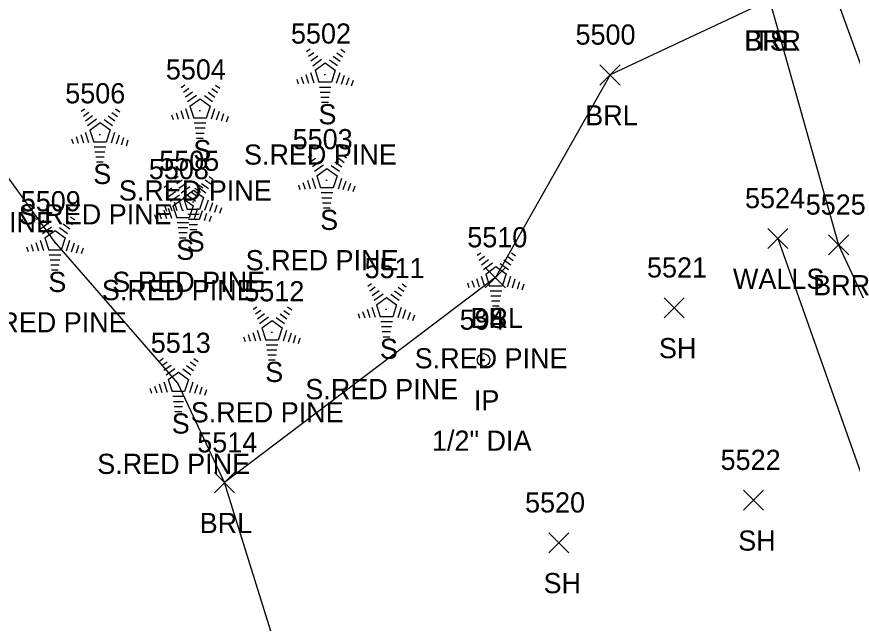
# Model space of a CAD drawing. Extents: x 1439173 to 1457902, y 641926 to 659889.
# Drawn here: x 1447129.2 to 1447212.1, y 650952.9 to 651013 of the extents above; entities that cross this region are included whole.
import ezdxf

# ---------------------------------------------------------------- set-up
doc = ezdxf.new("R2010")
doc.units = 0
for name, color, linetype in [('L_A', 7, 'Continuous'), ('L_C', 7, 'Continuous'), ('L_I', 7, 'Continuous'), ('L_TIC', 7, 'Continuous'), ('LABL', 7, 'Continuous'), ('LELB', 7, 'Continuous'), ('LSOGP', 7, 'Continuous'), ('LTC', 7, 'Continuous'), ('LWS', 7, 'Continuous'), ('M_A', 7, 'Continuous'), ('M_C', 7, 'Continuous'), ('M_I', 7, 'Continuous'), ('MPIR', 7, 'Continuous')]:
    doc.layers.add(name, color=color, linetype=linetype)

msp = doc.modelspace()

# ---------------------------------------------------------------- linework, layer by layer
at = {"layer": 'L_TIC'}
for points in [[(1447187.092, 651006.233), (1447189.092, 651008.233)], [(1447189.092, 651006.233), (1447187.092, 651008.233)], [(1447203.736, 650990.021), (1447205.736, 650992.021)], [(1447205.736, 650990.021), (1447203.736, 650992.021)], [(1447209.756, 650989.383), (1447211.756, 650991.383)], [(1447211.756, 650989.383), (1447209.756, 650991.383)], [(1447175.717, 650986.139), (1447177.717, 650988.139)], [(1447177.717, 650986.139), (1447175.717, 650988.139)], [(1447193.45, 650983.146), (1447195.45, 650985.146)], [(1447195.45, 650983.146), (1447193.45, 650985.146)], [(1447148.849, 650965.808), (1447150.849, 650967.808)], [(1447150.849, 650965.808), (1447148.849, 650967.808)], [(1447201.316, 650964.069), (1447203.316, 650966.069)], [(1447203.316, 650964.069), (1447201.316, 650966.069)], [(1447182.009, 650959.849), (1447184.009, 650961.849)], [(1447184.009, 650959.849), (1447182.009, 650961.849)]]:
    msp.add_lwpolyline(points, dxfattribs=at)
at = {"layer": 'LABL'}
for points in [[(1447203.89, 651014.64), (1447188.092, 651007.233), (1447176.717, 650987.139), (1447149.849, 650966.808)], [(1447203.89, 651014.64), (1447210.756, 650990.383), (1447224.234, 650961.406), (1447237.153, 650920.517)]]:
    msp.add_lwpolyline(points, dxfattribs=at)
at = {"layer": 'LELB'}
msp.add_lwpolyline([(1447205.315, 651029.233), (1447218.356, 650993.369), (1447230.699, 650961.528), (1447242.727, 650923.939)], dxfattribs=at)
at = {"layer": 'LSOGP'}
msp.add_lwpolyline([(1447196.587, 650778.576), (1447182.235, 650811.353), (1447171.756, 650831.219), (1447165.512, 650863.995), (1447157.749, 650891.743), (1447166.536, 650904.602), (1447161.301, 650927.796), (1447156.202, 650946.458), (1447149.847, 650966.814), (1447145.235, 650976.682), (1447132.998, 650990.72), (1447125.789, 651000.644), (1447089.061, 651017.025), (1447088.537, 651042.468), (1447085.507, 651047.258), (1447082.477, 651052.047), (1447079.595, 651060.295), (1447076.713, 651068.543), (1447073.241, 651077.36), (1447069.768, 651086.176)], dxfattribs=at)
at = {"layer": 'LTC'}
for p, q in [((1447157.983, 651009.546), (1447158.337, 651009.804)), ((1447158.192, 651009.081), (1447158.721, 651009.465)), ((1447158.402, 651008.615), (1447159.106, 651009.126)), ((1447160.639, 651009.09), (1447161.318, 651008.596)), ((1447161.01, 651009.438), (1447161.559, 651009.039)), ((1447161.381, 651009.787), (1447161.8, 651009.482)), ((1447158.611, 651008.149), (1447159.49, 651008.787)), ((1447158.836, 651007.694), (1447159.848, 651008.429)), ((1447159.848, 651008.429), (1447160.845, 651007.704)), ((1447160.268, 651008.742), (1447161.077, 651008.153)), ((1447158.381, 651007.475), (1447158.712, 651006.456)), ((1447158.836, 651007.694), (1447159.223, 651006.501)), ((1447160.845, 651007.704), (1447160.453, 651006.501)), ((1447161.282, 651007.433), (1447160.944, 651006.393)), ((1447157.015, 651006.825), (1447157.167, 651006.357)), ((1447157.471, 651007.042), (1447157.682, 651006.39)), ((1447157.926, 651007.259), (1447158.197, 651006.423)), ((1447161.727, 651007.182), (1447161.439, 651006.298)), ((1447162.171, 651006.932), (1447161.934, 651006.203)), ((1447162.616, 651006.682), (1447162.429, 651006.108)), ((1447145.575, 651005.986), (1447145.929, 651006.243)), ((1447145.784, 651005.52), (1447146.313, 651005.905)), ((1447148.602, 651005.878), (1447149.151, 651005.479)), ((1447148.973, 651006.226), (1447149.392, 651005.922)), ((1447160.453, 651006.501), (1447159.223, 651006.501)), ((1447160.415, 651006.001), (1447159.271, 651006.001)), ((1447145.994, 651005.055), (1447146.698, 651005.566)), ((1447146.203, 651004.589), (1447147.082, 651005.227)), ((1447147.86, 651005.181), (1447148.669, 651004.593)), ((1447148.231, 651005.53), (1447148.91, 651005.036)), ((1447160.331, 651005.501), (1447159.343, 651005.501)), ((1447160.248, 651005.001), (1447159.416, 651005.001)), ((1447146.428, 651004.134), (1447147.44, 651004.868)), ((1447146.428, 651004.134), (1447146.815, 651002.94)), ((1447147.44, 651004.868), (1447148.437, 651004.143)), ((1447148.437, 651004.143), (1447148.046, 651002.94)), ((1447160.164, 651004.501), (1447159.489, 651004.501)), ((1447135.652, 651003.623), (1447136.007, 651003.88)), ((1447135.862, 651003.157), (1447136.391, 651003.541)), ((1447138.679, 651003.515), (1447139.229, 651003.116)), ((1447139.051, 651003.863), (1447139.47, 651003.558)), ((1447144.607, 651003.265), (1447144.759, 651002.797)), ((1447145.063, 651003.482), (1447145.274, 651002.83)), ((1447145.518, 651003.698), (1447145.789, 651002.863)), ((1447145.973, 651003.915), (1447146.304, 651002.895)), ((1447148.874, 651003.873), (1447148.536, 651002.833)), ((1447149.319, 651003.622), (1447149.031, 651002.738)), ((1447149.763, 651003.372), (1447149.526, 651002.643)), ((1447136.072, 651002.691), (1447136.775, 651003.203)), ((1447136.281, 651002.226), (1447137.159, 651002.863)), ((1447136.506, 651001.771), (1447137.517, 651002.505)), ((1447137.517, 651002.505), (1447138.514, 651001.78)), ((1447137.937, 651002.818), (1447138.747, 651002.229)), ((1447138.309, 651003.166), (1447138.988, 651002.673)), ((1447148.046, 651002.94), (1447146.815, 651002.94)), ((1447148.007, 651002.44), (1447146.863, 651002.44)), ((1447150.208, 651003.122), (1447150.021, 651002.548)), ((1447136.506, 651001.771), (1447136.893, 651000.577)), ((1447138.514, 651001.78), (1447138.123, 651000.577)), ((1447147.923, 651001.94), (1447146.935, 651001.94)), ((1447134.685, 651000.902), (1447134.837, 651000.434)), ((1447135.14, 651001.118), (1447135.352, 651000.467)), ((1447135.596, 651001.335), (1447135.867, 651000.5)), ((1447136.051, 651001.551), (1447136.382, 651000.532)), ((1447138.952, 651001.509), (1447138.614, 651000.47)), ((1447139.397, 651001.259), (1447139.109, 651000.374)), ((1447139.841, 651001.009), (1447139.604, 651000.279)), ((1447140.285, 651000.758), (1447140.099, 651000.184)), ((1447147.84, 651001.44), (1447147.008, 651001.44)), ((1447147.756, 651000.94), (1447147.081, 651000.94)), ((1447138.123, 651000.577), (1447136.893, 651000.577)), ((1447138.085, 651000.077), (1447136.94, 651000.077)), ((1447138.001, 650999.577), (1447137.013, 650999.577)), ((1447158.152, 650999.073), (1447158.506, 650999.331)), ((1447161.55, 650999.314), (1447161.969, 650999.009)), ((1447137.917, 650999.077), (1447137.086, 650999.077)), ((1447137.834, 650998.577), (1447137.159, 650998.577)), ((1447158.361, 650998.608), (1447158.89, 650998.992)), ((1447158.571, 650998.142), (1447159.275, 650998.653)), ((1447158.78, 650997.676), (1447159.659, 650998.314)), ((1447160.437, 650998.269), (1447161.246, 650997.68)), ((1447160.808, 650998.617), (1447161.487, 650998.123)), ((1447161.179, 650998.965), (1447161.728, 650998.566)), ((1447159.005, 650997.221), (1447160.017, 650997.956)), ((1447160.017, 650997.956), (1447161.014, 650997.231)), ((1447144.921, 650996.929), (1447145.276, 650997.186)), ((1447145.131, 650996.463), (1447145.66, 650996.847)), ((1447147.948, 650996.821), (1447148.498, 650996.422)), ((1447148.32, 650997.169), (1447148.739, 650996.865)), ((1447158.095, 650996.786), (1447158.366, 650995.95)), ((1447158.55, 650997.002), (1447158.881, 650995.983)), ((1447159.005, 650997.221), (1447159.392, 650996.028)), ((1447161.014, 650997.231), (1447160.623, 650996.028)), ((1447161.451, 650996.96), (1447161.113, 650995.92)), ((1447161.896, 650996.709), (1447161.608, 650995.825)), ((1447143.887, 650996.11), (1447144.241, 650996.367)), ((1447144.096, 650995.644), (1447144.625, 650996.028)), ((1447145.34, 650995.997), (1447146.044, 650996.509)), ((1447145.55, 650995.532), (1447146.428, 650996.17)), ((1447145.775, 650995.077), (1447146.786, 650995.811)), ((1447146.786, 650995.811), (1447147.783, 650995.086)), ((1447146.914, 650996.002), (1447147.463, 650995.602)), ((1447147.206, 650996.124), (1447148.016, 650995.535)), ((1447147.285, 650996.35), (1447147.704, 650996.045)), ((1447147.577, 650996.472), (1447148.257, 650995.979)), ((1447157.184, 650996.352), (1447157.336, 650995.884)), ((1447157.64, 650996.569), (1447157.851, 650995.917)), ((1447160.623, 650996.028), (1447159.392, 650996.028)), ((1447162.34, 650996.459), (1447162.103, 650995.73)), ((1447162.785, 650996.209), (1447162.598, 650995.635)), ((1447144.306, 650995.178), (1447145.009, 650995.69)), ((1447144.515, 650994.712), (1447145.394, 650995.35)), ((1447144.74, 650994.257), (1447145.751, 650994.992)), ((1447145.751, 650994.992), (1447146.749, 650994.267)), ((1447145.775, 650995.077), (1447146.162, 650993.883)), ((1447146.171, 650995.305), (1447146.981, 650994.716)), ((1447146.543, 650995.653), (1447147.222, 650995.16)), ((1447147.783, 650995.086), (1447147.392, 650993.883)), ((1447160.584, 650995.528), (1447159.44, 650995.528)), ((1447160.5, 650995.028), (1447159.512, 650995.028)), ((1447143.954, 650994.208), (1447144.106, 650993.74)), ((1447144.409, 650994.425), (1447144.621, 650993.773)), ((1447144.74, 650994.257), (1447145.127, 650993.064)), ((1447144.865, 650994.641), (1447145.136, 650993.806)), ((1447145.32, 650994.857), (1447145.651, 650993.838)), ((1447146.749, 650994.267), (1447146.357, 650993.064)), ((1447148.221, 650994.815), (1447147.883, 650993.776)), ((1447148.665, 650994.565), (1447148.378, 650993.68)), ((1447149.11, 650994.315), (1447148.873, 650993.585)), ((1447160.417, 650994.528), (1447159.585, 650994.528)), ((1447142.919, 650993.389), (1447143.071, 650992.921)), ((1447143.374, 650993.605), (1447143.586, 650992.954)), ((1447143.83, 650993.822), (1447144.101, 650992.987)), ((1447144.285, 650994.038), (1447144.616, 650993.019)), ((1447147.392, 650993.883), (1447146.162, 650993.883)), ((1447147.354, 650993.383), (1447146.209, 650993.383)), ((1447147.186, 650993.996), (1447146.848, 650992.957)), ((1447147.631, 650993.746), (1447147.343, 650992.861)), ((1447148.075, 650993.496), (1447147.838, 650992.766)), ((1447149.554, 650994.065), (1447149.367, 650993.49)), ((1447160.333, 650994.028), (1447159.658, 650994.028)), ((1447131.192, 650992.919), (1447131.546, 650993.177)), ((1447131.401, 650992.454), (1447131.931, 650992.838)), ((1447131.611, 650991.988), (1447132.315, 650992.499)), ((1447134.219, 650992.811), (1447134.768, 650992.412)), ((1447134.59, 650993.159), (1447135.009, 650992.855)), ((1447146.357, 650993.064), (1447145.127, 650993.064)), ((1447146.319, 650992.564), (1447145.174, 650992.564)), ((1447147.27, 650992.883), (1447146.282, 650992.883)), ((1447148.519, 650993.245), (1447148.333, 650992.671)), ((1447131.821, 650991.522), (1447132.699, 650992.16)), ((1447132.045, 650991.067), (1447133.057, 650991.802)), ((1447133.057, 650991.802), (1447134.054, 650991.077)), ((1447133.477, 650992.114), (1447134.286, 650991.526)), ((1447133.848, 650992.463), (1447134.527, 650991.969)), ((1447146.235, 650992.064), (1447145.247, 650992.064)), ((1447147.186, 650992.383), (1447146.355, 650992.383)), ((1447147.102, 650991.883), (1447146.427, 650991.883)), ((1447131.591, 650990.848), (1447131.921, 650989.829)), ((1447132.045, 650991.067), (1447132.432, 650989.874)), ((1447134.054, 650991.077), (1447133.663, 650989.874)), ((1447146.151, 650991.564), (1447145.32, 650991.564)), ((1447146.068, 650991.064), (1447145.393, 650991.064)), ((1447130.224, 650990.198), (1447130.376, 650989.73)), ((1447130.68, 650990.415), (1447130.891, 650989.763)), ((1447131.135, 650990.632), (1447131.406, 650989.796)), ((1447134.491, 650990.806), (1447134.153, 650989.766)), ((1447134.936, 650990.555), (1447134.648, 650989.671)), ((1447135.381, 650990.305), (1447135.143, 650989.576)), ((1447135.825, 650990.055), (1447135.638, 650989.481)), ((1447133.663, 650989.874), (1447132.432, 650989.874)), ((1447133.624, 650989.374), (1447132.48, 650989.374)), ((1447174.912, 650989.347), (1447175.266, 650989.605)), ((1447175.121, 650988.882), (1447175.651, 650989.266)), ((1447177.939, 650989.24), (1447178.489, 650988.84)), ((1447178.31, 650989.588), (1447178.729, 650989.283)), ((1447133.541, 650988.874), (1447132.552, 650988.874)), ((1447133.457, 650988.374), (1447132.625, 650988.374)), ((1447175.331, 650988.416), (1447176.035, 650988.927)), ((1447175.541, 650987.95), (1447176.419, 650988.588)), ((1447177.197, 650988.543), (1447178.006, 650987.954)), ((1447177.568, 650988.891), (1447178.247, 650988.397)), ((1447133.373, 650987.874), (1447132.698, 650987.874)), ((1447175.765, 650987.495), (1447176.777, 650988.23)), ((1447175.765, 650987.495), (1447176.152, 650986.302)), ((1447176.777, 650988.23), (1447177.774, 650987.505)), ((1447177.774, 650987.505), (1447177.383, 650986.302)), ((1447174.4, 650986.843), (1447174.611, 650986.192)), ((1447174.855, 650987.06), (1447175.126, 650986.225)), ((1447175.311, 650987.276), (1447175.641, 650986.257)), ((1447178.211, 650987.234), (1447177.874, 650986.195)), ((1447178.656, 650986.984), (1447178.369, 650986.099)), ((1447179.101, 650986.734), (1447178.864, 650986.004)), ((1447164.068, 650986.291), (1447164.423, 650986.549)), ((1447164.278, 650985.826), (1447164.807, 650986.21)), ((1447164.488, 650985.36), (1447165.191, 650985.871)), ((1447167.095, 650986.183), (1447167.645, 650985.784)), ((1447167.467, 650986.532), (1447167.886, 650986.227)), ((1447173.944, 650986.627), (1447174.096, 650986.159)), ((1447177.383, 650986.302), (1447176.152, 650986.302)), ((1447179.545, 650986.483), (1447179.358, 650985.909)), ((1447164.697, 650984.894), (1447165.575, 650985.532)), ((1447164.922, 650984.439), (1447165.933, 650985.174)), ((1447165.933, 650985.174), (1447166.93, 650984.449)), ((1447166.353, 650985.487), (1447167.163, 650984.898)), ((1447166.725, 650985.835), (1447167.404, 650985.341)), ((1447177.344, 650985.802), (1447176.2, 650985.802)), ((1447177.261, 650985.302), (1447176.272, 650985.302)), ((1447152.71, 650983.996), (1447153.064, 650984.253)), ((1447156.108, 650984.236), (1447156.527, 650983.931)), ((1447164.467, 650984.22), (1447164.798, 650983.201)), ((1447164.922, 650984.439), (1447165.309, 650983.246)), ((1447166.93, 650984.449), (1447166.539, 650983.246)), ((1447177.177, 650984.802), (1447176.345, 650984.802)), ((1447177.093, 650984.302), (1447176.418, 650984.302)), ((1447152.919, 650983.53), (1447153.448, 650983.914)), ((1447153.129, 650983.064), (1447153.833, 650983.576)), ((1447155.366, 650983.539), (1447156.045, 650983.046)), ((1447155.737, 650983.888), (1447156.286, 650983.488)), ((1447163.101, 650983.57), (1447163.253, 650983.102)), ((1447163.556, 650983.787), (1447163.768, 650983.135)), ((1447164.012, 650984.004), (1447164.283, 650983.168)), ((1447167.368, 650984.178), (1447167.03, 650983.138)), ((1447167.813, 650983.927), (1447167.525, 650983.043)), ((1447168.257, 650983.677), (1447168.02, 650982.948)), ((1447168.701, 650983.427), (1447168.515, 650982.853)), ((1447153.338, 650982.598), (1447154.217, 650983.236)), ((1447153.563, 650982.143), (1447154.575, 650982.878)), ((1447154.575, 650982.878), (1447155.572, 650982.153)), ((1447154.995, 650983.191), (1447155.804, 650982.602)), ((1447166.539, 650983.246), (1447165.309, 650983.246)), ((1447166.501, 650982.746), (1447165.356, 650982.746)), ((1447152.653, 650981.708), (1447152.924, 650980.873)), ((1447153.108, 650981.924), (1447153.439, 650980.905)), ((1447153.563, 650982.143), (1447153.95, 650980.95)), ((1447155.572, 650982.153), (1447155.18, 650980.95)), ((1447156.009, 650981.882), (1447155.671, 650980.843)), ((1447166.417, 650982.246), (1447165.429, 650982.246)), ((1447166.333, 650981.746), (1447165.502, 650981.746)), ((1447151.742, 650981.275), (1447151.894, 650980.807)), ((1447152.198, 650981.491), (1447152.409, 650980.84)), ((1447155.18, 650980.95), (1447153.95, 650980.95)), ((1447156.454, 650981.632), (1447156.166, 650980.747)), ((1447156.898, 650981.382), (1447156.661, 650980.652)), ((1447157.343, 650981.131), (1447157.156, 650980.557)), ((1447166.25, 650981.246), (1447165.575, 650981.246)), ((1447155.142, 650980.45), (1447153.998, 650980.45)), ((1447155.058, 650979.95), (1447154.07, 650979.95)), ((1447154.975, 650979.45), (1447154.143, 650979.45)), ((1447143.431, 650978.883), (1447143.785, 650979.14)), ((1447143.64, 650978.417), (1447144.169, 650978.801)), ((1447143.85, 650977.951), (1447144.554, 650978.463)), ((1447146.087, 650978.426), (1447146.766, 650977.933)), ((1447146.458, 650978.775), (1447147.007, 650978.376)), ((1447146.829, 650979.123), (1447147.248, 650978.818)), ((1447154.891, 650978.95), (1447154.216, 650978.95)), ((1447144.059, 650977.486), (1447144.938, 650978.123)), ((1447144.284, 650977.031), (1447145.296, 650977.765)), ((1447145.296, 650977.765), (1447146.293, 650977.04)), ((1447145.716, 650978.078), (1447146.525, 650977.489)), ((1447143.829, 650976.811), (1447144.16, 650975.792)), ((1447144.284, 650977.031), (1447144.671, 650975.837)), ((1447146.293, 650977.04), (1447145.902, 650975.837)), ((1447146.73, 650976.769), (1447146.392, 650975.73)), ((1447142.463, 650976.162), (1447142.615, 650975.694)), ((1447142.919, 650976.378), (1447143.13, 650975.727)), ((1447143.374, 650976.595), (1447143.645, 650975.76)), ((1447147.175, 650976.519), (1447146.887, 650975.634)), ((1447147.619, 650976.269), (1447147.382, 650975.539)), ((1447148.064, 650976.018), (1447147.877, 650975.444)), ((1447145.902, 650975.837), (1447144.671, 650975.837)), ((1447145.863, 650975.337), (1447144.719, 650975.337)), ((1447145.779, 650974.837), (1447144.791, 650974.837)), ((1447145.696, 650974.337), (1447144.864, 650974.337)), ((1447145.612, 650973.837), (1447144.937, 650973.837))]:
    msp.add_line(p, q, dxfattribs=at)
at = {"layer": 'LWS'}
msp.add_lwpolyline([(1447204.736, 650991.021), (1447216.73, 650957.122), (1447232.269, 650918.329)], dxfattribs=at)
at = {"layer": 'MPIR'}
for radius in [0.625, 0.0833]:
    msp.add_circle((1447175.542, 650978.973), radius, dxfattribs=at)

# ---------------------------------------------------------------- texts
at = {"layer": 'L_A'}
for s, p in [('BRR', (1447201.378, 651009.64)), ('BRL', (1447201.433, 651009.64)), ('TS', (1447202.299, 651009.64)), ('S', (1447159.173, 651002.338)), ('BRL', (1447185.635, 651002.233)), ('S', (1447146.765, 650998.778)), ('S', (1447136.843, 650996.414)), ('S', (1447159.342, 650991.865)), ('S', (1447146.112, 650989.721)), ('S', (1447145.077, 650988.901)), ('S', (1447132.382, 650985.711)), ('WALLS', (1447200.28, 650986.021)), ('BRR', (1447208.244, 650985.383)), ('BRL', (1447174.26, 650982.139)), ('S', (1447176.103, 650982.139)), ('S', (1447165.259, 650979.083)), ('SH', (1447192.938, 650979.146)), ('S', (1447153.9, 650976.787)), ('S', (1447144.621, 650971.674)), ('BRL', (1447147.392, 650961.808)), ('SH', (1447200.804, 650960.069)), ('SH', (1447181.498, 650955.849))]:
    msp.add_text(s, height=2, dxfattribs=at).set_placement(p)
at = {"layer": 'L_C'}
for p in [(1447151.787, 650998.338), (1447139.38, 650994.778), (1447129.457, 650992.414), (1447117.786, 650991.634), (1447151.957, 650987.865), (1447138.726, 650985.721), (1447137.691, 650984.901), (1447124.997, 650981.711), (1447168.717, 650978.139), (1447157.873, 650975.083), (1447146.514, 650972.787), (1447137.236, 650967.674)]:
    msp.add_text('S.RED PINE', height=2, dxfattribs=at).set_placement(p)
at = {"layer": 'L_I'}
for s, p in [('5502', (1447156.449, 651010.338)), ('5500', (1447184.667, 651010.233)), ('5504', (1447144.041, 651006.778)), ('5506', (1447134.063, 651004.414)), ('5503', (1447156.618, 650999.865)), ('5505', (1447143.387, 650997.721)), ('5508', (1447142.353, 650996.901)), ('5524', (1447201.477, 650994.021)), ('5509', (1447129.65, 650993.711)), ('5525', (1447207.496, 650993.383)), ('5510', (1447173.937, 650990.139)), ('5510', (1447173.937, 650990.139)), ('5521', (1447191.757, 650987.146)), ('5511', (1447163.747, 650987.083)), ('5512', (1447151.822, 650984.787)), ('5513', (1447142.543, 650979.674)), ('5514', (1447147.156, 650969.808)), ('5522', (1447199.056, 650968.069)), ('5520', (1447179.663, 650963.849))]:
    msp.add_text(s, height=2, dxfattribs=at).set_placement(p)
at = {"layer": 'LTC'}
for p in [(1447159.73, 651007.442), (1447147.322, 651003.882), (1447137.4, 651001.518), (1447159.899, 650996.969), (1447146.669, 650994.825), (1447145.634, 650994.005), (1447132.939, 650990.815), (1447176.659, 650987.243), (1447165.816, 650984.187), (1447154.457, 650981.891), (1447145.178, 650976.778)]:
    msp.add_text('.', height=1.037, rotation=270, dxfattribs=at).set_placement(p)
at = {"layer": 'M_A'}
msp.add_text('IP', height=2, dxfattribs=at).set_placement((1447174.589, 650973.973))
at = {"layer": 'M_C'}
msp.add_text('1/2" DIA', height=2, dxfattribs=at).set_placement((1447170.432, 650969.973))
at = {"layer": 'M_I'}
msp.add_text('594', height=2, dxfattribs=at).set_placement((1447173.18, 650981.973))

doc.saveas('drawing.dxf')
